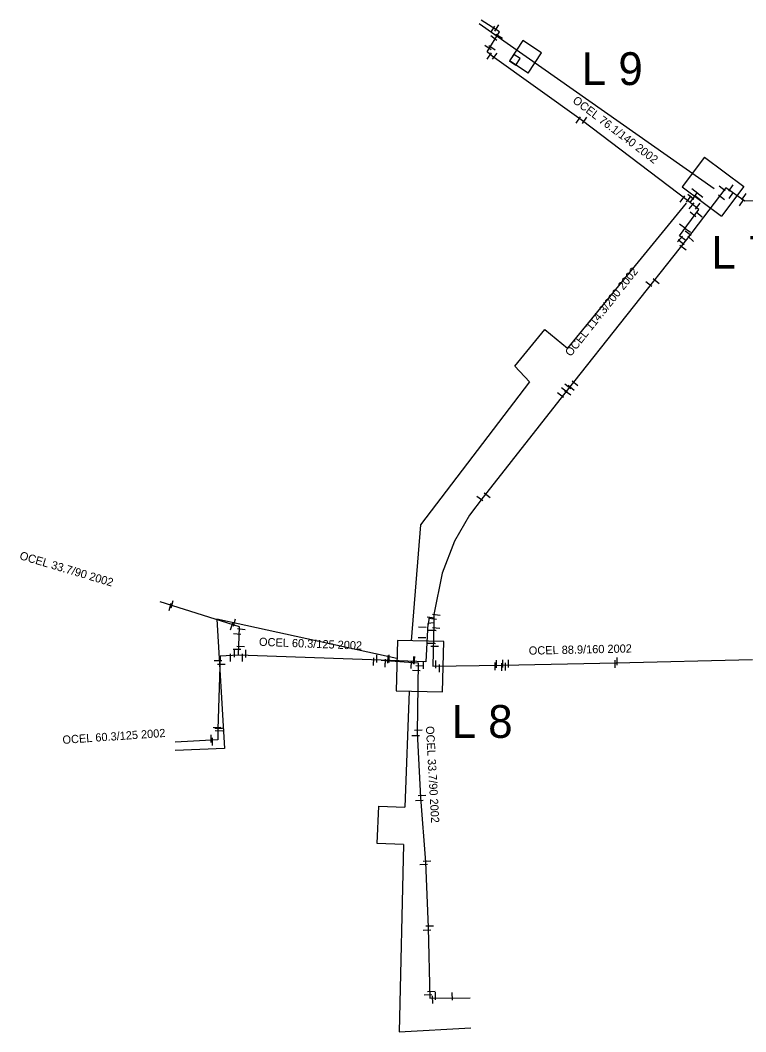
# Model space of a CAD drawing. Extents: x -642943 to -623314, y -1138561 to -1113539.
# Drawn here: x -641747.1 to -641680.8, y -1114296.6 to -1114204.1 of the extents above; entities that cross this region are included whole.
import ezdxf

# ---------------------------------------------------------------- set-up
doc = ezdxf.new("R2010")
doc.units = 0
for name, color, linetype in [('horkovod dimenze', 7, 'Continuous'), ('horkovod předisol', 7, 'Continuous'), ('horkovod sváry', 7, 'Continuous'), ('horkovod trasa', 7, 'Continuous'), ('horkovod zrušený', 7, 'Continuous'), ('horkovod číslo šachty', 7, 'Continuous'), ('horkovod šachty', 7, 'Continuous')]:
    doc.layers.add(name, color=color, linetype=linetype)

# ---------------------------------------------------------------- blocks, each defined once
blk = doc.blocks.new('SPH')
at = {"layer": 'horkovod sváry'}
blk.add_line((0, -0.035), (0, 0.035), dxfattribs=at)
blk = doc.blocks.new('POINT_DISPLAY')
blk.add_line((0, 0), (0, 0))

msp = doc.modelspace()

# ---------------------------------------------------------------- linework, layer by layer
at = {"layer": 'horkovod předisol'}
for p, q in [((-641685.877, -1114220.794), (-641685.24, -1114219.929)), ((-641714.113, -1114262.628), (-641727.176, -1114262.168))]:
    msp.add_line(p, q, dxfattribs=at)
for points in [[(-641686.28, -1114224.286), (-641686.869, -1114223.848), (-641685.093, -1114221.453), (-641685.996, -1114220.694), (-641695.852, -1114213.257), (-641703.998, -1114207.417), (-641704.435, -1114207.036), (-641703.322, -1114205.21), (-641704.997, -1114204.143)], [(-641664.474, -1114214.815), (-641667.001, -1114214.92), (-641666.855, -1114220.332), (-641680.878, -1114220.681)], [(-641680.878, -1114220.681), (-641682.642, -1114219.448), (-641686.208, -1114224.195), (-641697.12, -1114237.934), (-641704.816, -1114247.713), (-641706.059, -1114249.38), (-641707.418, -1114251.753), (-641708.544, -1114254.657), (-641709.324, -1114258.461), (-641709.323, -1114259.205)], [(-641727.176, -1114262.168), (-641727.071, -1114259.563), (-641734.323, -1114257.282)], [(-641709.323, -1114259.205), (-641709.864, -1114259.277), (-641710.053, -1114262.764), (-641714.113, -1114262.628)], [(-641709.323, -1114259.205), (-641709.407, -1114263.162), (-641703.052, -1114263.075), (-641692.663, -1114262.854), (-641680.196, -1114262.566)], [(-641727.176, -1114262.168), (-641728.856, -1114262.259), (-641729.06, -1114268.931), (-641729.043, -1114269.897), (-641732.955, -1114270.125)], [(-641714.113, -1114262.628), (-641710.752, -1114262.878), (-641710.841, -1114269.235), (-641710.524, -1114275.173), (-641710.087, -1114281.088), (-641709.823, -1114287.063), (-641709.692, -1114293.506), (-641706.004, -1114293.481)]]:
    msp.add_lwpolyline(points, dxfattribs=at)
at = {"layer": 'horkovod trasa'}
for p, q in [((-641685.877, -1114220.794), (-641685.24, -1114219.929)), ((-641714.113, -1114262.628), (-641727.176, -1114262.168))]:
    msp.add_line(p, q, dxfattribs=at)
for points in [[(-641686.28, -1114224.286), (-641686.869, -1114223.848), (-641685.093, -1114221.453), (-641685.996, -1114220.694), (-641695.852, -1114213.257), (-641703.998, -1114207.417), (-641704.435, -1114207.036), (-641703.322, -1114205.21), (-641704.997, -1114204.143)], [(-641664.474, -1114214.815), (-641667.001, -1114214.92), (-641666.855, -1114220.332), (-641680.878, -1114220.681)], [(-641680.878, -1114220.681), (-641682.642, -1114219.448), (-641686.208, -1114224.195), (-641697.12, -1114237.934), (-641704.816, -1114247.713), (-641706.059, -1114249.38), (-641707.418, -1114251.753), (-641708.544, -1114254.657), (-641709.324, -1114258.461), (-641709.323, -1114259.205)], [(-641727.176, -1114262.168), (-641727.071, -1114259.563), (-641734.323, -1114257.282)], [(-641709.323, -1114259.205), (-641709.864, -1114259.277), (-641710.053, -1114262.764), (-641714.113, -1114262.628)], [(-641709.323, -1114259.205), (-641709.407, -1114263.162), (-641703.052, -1114263.075), (-641692.663, -1114262.854), (-641680.196, -1114262.566)], [(-641727.176, -1114262.168), (-641728.856, -1114262.259), (-641729.06, -1114268.931), (-641729.043, -1114269.897), (-641732.955, -1114270.125)], [(-641714.113, -1114262.628), (-641710.752, -1114262.878), (-641710.841, -1114269.235), (-641710.524, -1114275.173), (-641710.087, -1114281.088), (-641709.823, -1114287.063), (-641709.692, -1114293.506), (-641706.004, -1114293.481)]]:
    msp.add_lwpolyline(points, dxfattribs=at)
at = {"layer": 'horkovod zrušený'}
for p, q in [((-641683.7, -1114219.56), (-641705.175, -1114204.463)), ((-641701.168, -1114205.989), (-641702.398, -1114207.849)), ((-641699.475, -1114207.109), (-641701.168, -1114205.989)), ((-641700.704, -1114208.968), (-641699.475, -1114207.109)), ((-641700.704, -1114208.968), (-641702.398, -1114207.849)), ((-641684.574, -1114216.651), (-641686.613, -1114219.363)), ((-641684.574, -1114216.651), (-641680.985, -1114219.349)), ((-641686.613, -1114219.363), (-641683.024, -1114222.061)), ((-641680.985, -1114219.349), (-641683.024, -1114222.061)), ((-641701.917, -1114235.74), (-641699.183, -1114232.395)), ((-641699.183, -1114232.395), (-641697.092, -1114234.104)), ((-641701.917, -1114235.74), (-641700.583, -1114237.173)), ((-641700.583, -1114237.173), (-641710.519, -1114250.245)), ((-641710.519, -1114250.245), (-641711.38, -1114260.848)), ((-641712.682, -1114262.481), (-641729.152, -1114258.878)), ((-641711.557, -1114265.446), (-641711.957, -1114276.067)), ((-641728.438, -1114270.692), (-641732.943, -1114270.866)), ((-641714.483, -1114279.375), (-641714.355, -1114275.977)), ((-641714.355, -1114275.977), (-641711.957, -1114276.067)), ((-641712.085, -1114279.465), (-641714.483, -1114279.375)), ((-641712.085, -1114279.465), (-641712.48, -1114296.578)), ((-641712.48, -1114296.578), (-641705.944, -1114296.222))]:
    msp.add_line(p, q, dxfattribs=at)
for points in [[(-641686.262, -1114220.872), (-641697.092, -1114234.104)], [(-641729.152, -1114258.878), (-641728.438, -1114270.692)], [(-641708.532, -1114265.523), (-641708.415, -1114260.924), (-641712.644, -1114260.816), (-641712.761, -1114265.415), (-641708.532, -1114265.523)]]:
    msp.add_lwpolyline(points, dxfattribs=at)
at = {"layer": 'horkovod šachty'}
for p, q in [((-641702.012, -1114207.265), (-641702.398, -1114207.849)), ((-641701.428, -1114207.651), (-641702.012, -1114207.265)), ((-641701.814, -1114208.235), (-641701.428, -1114207.651)), ((-641702.398, -1114207.849), (-641701.814, -1114208.235))]:
    msp.add_line(p, q, dxfattribs=at)

# ---------------------------------------------------------------- block references
at = {"layer": 'horkovod sváry'}
for p, xscale, yscale, rotation in [((-641703.93, -1114204.97), 9.999988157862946, 9.999988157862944, -32.461451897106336), ((-641703.55, -1114204.86), 9.999991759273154, 9.999991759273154, -32.460490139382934), ((-641703.83, -1114205.78), 10.000014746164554, 10.000014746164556, 55.098491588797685), ((-641703.35, -1114205.63), 10.000019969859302, 10.0000199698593, 60.57023170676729), ((-641704.37, -1114206.64), 9.999998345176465, 9.999998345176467, 55.47201955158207), ((-641703.99, -1114206.68), 10.000007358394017, 10.000007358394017, 56.69509631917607), ((-641704.25, -1114207.41), 10.000011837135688, 10.000011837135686, -33.93093246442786), ((-641703.74, -1114207.43), 9.999984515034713, 9.999984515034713, -36.11038791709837), ((-641696.1, -1114213.26), 9.99999274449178, 9.999992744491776, -35.889395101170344), ((-641695.53, -1114213.28), 9.99999735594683, 9.999997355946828, -34.43088549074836), ((-641685.454, -1114219.769), 10.000010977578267, 10.000010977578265, 52.16545206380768), ((-641682.95, -1114219.53), 10.000011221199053, 10.000011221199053, 52.22421025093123), ((-641682.15, -1114219.47), 9.999980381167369, 9.999980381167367, -34.72129173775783), ((-641686.58, -1114220.48), 9.999993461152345, 9.999993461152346, -36.59567453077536), ((-641686.01, -1114220.48), 9.99999068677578, 9.999990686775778, -36.87000436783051), ((-641685.837, -1114220.295), 10.000010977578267, 10.000010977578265, 52.16545206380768), ((-641685.203, -1114220.343), 9.99998652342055, 9.99998652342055, -128.2323327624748), ((-641685.015, -1114220.11), 9.99998652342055, 9.99998652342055, -128.2323327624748), ((-641683.03, -1114220.34), 9.999993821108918, 9.999993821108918, 52.63346552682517), ((-641682.128, -1114220.141), 9.999980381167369, 9.999980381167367, -34.72129173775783), ((-641681.21, -1114220.81), 9.999991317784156, 9.999991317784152, 143.92397920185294), ((-641681.01, -1114220.26), 9.999980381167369, 9.999980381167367, 145.2787082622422), ((-641685.75, -1114221.09), 10.00001548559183, 10.000015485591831, -38.13241105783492), ((-641685.18, -1114221.13), 9.999987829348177, 9.999987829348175, -37.7036928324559), ((-641685.63, -1114221.89), 9.999994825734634, 9.999994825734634, 50.63073564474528), ((-641685.06, -1114221.91), 9.99997998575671, 9.99997998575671, 51.29806541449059), ((-641686.58, -1114222.99), 10.000015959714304, 10.000015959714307, 53.87488082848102), ((-641686.15, -1114223.31), 9.999982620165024, 9.999982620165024, -123.94358701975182), ((-641686.07, -1114223.59), 10.000000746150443, 10.000000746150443, -124.28672667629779), ((-641686.82, -1114224.13), 10.000005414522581, 10.000005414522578, 140.01303462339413), ((-641686.7, -1114224.43), 10.000005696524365, 10.000005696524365, 50.47738416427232), ((-641685.84, -1114224.12), 9.999991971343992, 9.99999197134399, -133.6028373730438), ((-641686.54, -1114224.94), 9.999990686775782, 9.99999068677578, 53.12999563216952), ((-641689.66, -1114228.25), 10.000016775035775, 10.000016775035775, 52.228960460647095), ((-641688.99, -1114228), 10.00002170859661, 10.00002170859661, 51.31739945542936), ((-641697.06, -1114237.58), 10.000017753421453, 10.00001775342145, -129.03552970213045), ((-641696.41, -1114237.31), 10.000021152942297, 10.000021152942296, -129.28946317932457), ((-641697.73, -1114238.4), 10.00001758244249, 10.00001758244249, 50.57214742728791), ((-641697.36, -1114237.95), 10.000017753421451, 10.000017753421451, 50.96447029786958), ((-641697.08, -1114238.21), 9.999996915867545, 9.999996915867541, 56.02333571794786), ((-641696.77, -1114237.75), 10.000021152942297, 10.000021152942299, 50.71053682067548), ((-641704.45, -1114247.55), 10.000030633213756, 10.000030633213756, -127.32106770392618), ((-641705.11, -1114247.83), 9.99999057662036, 9.99999057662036, -125.67628596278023), ((-641733.4, -1114257.75), 10.00001422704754, 10.000014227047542, -15.058579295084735), ((-641733.22, -1114257.49), 9.999979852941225, 9.999979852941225, -15.817602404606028), ((-641709.08, -1114258.46), 9.999996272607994, 9.99999627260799, -96.94995376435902), ((-641727.8, -1114259.53), 10.000002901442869, 10.000002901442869, -18.43486445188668), ((-641727.54, -1114259.18), 9.999989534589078, 9.999989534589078, -15.350030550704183), ((-641709.59, -1114258.7), 9.999996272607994, 9.99999627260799, -96.94995376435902), ((-641709.76, -1114259), 10.000019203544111, 10.000019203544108, -6.911235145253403), ((-641709.41, -1114258.82), 10.00002043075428, 10.000020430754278, -97.23627503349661), ((-641727.29, -1114260.25), 10.000021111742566, 10.000021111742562, 83.75966041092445), ((-641726.9, -1114259.8), 10.000021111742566, 10.000021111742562, 83.75966041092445), ((-641710.38, -1114259.62), 9.999994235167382, 9.99999423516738, 87.61594419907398), ((-641709.5, -1114259.87), 10.000020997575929, 10.000020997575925, -92.88644093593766), ((-641709.45, -1114259.89), 10.000020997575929, 10.000020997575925, -92.88644093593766), ((-641709.1, -1114259.66), 10.000003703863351, 10.00000370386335, -94.73556887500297), ((-641726.98, -1114261.38), 9.999987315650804, 9.999987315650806, 88.32529301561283), ((-641710.39, -1114260.58), 9.999983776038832, 9.999983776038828, 89.40314608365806), ((-641709.56, -1114261.06), 10.000006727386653, 10.000006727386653, -92.90594669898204), ((-641709.51, -1114261.08), 9.999996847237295, 9.999996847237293, -91.67657382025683), ((-641709.24, -1114261.35), 9.999992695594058, 9.999992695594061, -90.57577469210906), ((-641727.31, -1114261.64), 9.999990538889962, 9.999990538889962, 90.29241951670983), ((-641714.52, -1114262.48), 9.99998447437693, 9.99998447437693, 1.0872961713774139), ((-641713.49, -1114262.54), 9.999982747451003, 9.999982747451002, -2.3760474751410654), ((-641713.42, -1114262.49), 10.000031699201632, 10.000031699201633, 179.33004021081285), ((-641711.18, -1114262.62), 9.999987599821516, 9.999987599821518, 176.678551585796), ((-641711.08, -1114262.64), 9.999984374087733, 9.999984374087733, -3.8381938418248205), ((-641729.03, -1114262.67), 9.999983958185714, 9.999983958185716, 90.33430874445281), ((-641728.73, -1114262.99), 10.00001001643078, 10.000010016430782, -88.85052932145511), ((-641714.85, -1114262.77), 10.00001306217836, 10.000013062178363, 178.13070379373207), ((-641713.76, -1114262.88), 10.000020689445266, 10.000020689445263, -2.7729108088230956), ((-641713.74, -1114262.9), 9.999991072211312, 9.999991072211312, -2.9356051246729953), ((-641711.4, -1114263.02), 9.999991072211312, 9.99999107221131, 177.06439487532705), ((-641710.6, -1114263.11), 10.000013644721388, 10.00001364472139, -92.23451925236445), ((-641710.92, -1114263.54), 10.000013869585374, 10.000013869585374, -92.34800179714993), ((-641729.14, -1114268.76), 9.999978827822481, 9.999978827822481, -88.26416611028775), ((-641729.66, -1114269.79), 9.999979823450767, 9.999979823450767, 1.2434100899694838), ((-641728.97, -1114268.83), 10.000013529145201, 10.0000135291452, -89.2123687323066), ((-641728.94, -1114269.06), 9.999984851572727, 9.999984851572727, -91.7013994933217), ((-641710.98, -1114269.51), 10.000010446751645, 10.000010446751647, -88.82411029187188), ((-641710.73, -1114269), 9.999978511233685, 9.999978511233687, -87.3333857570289), ((-641710.4, -1114274.97), 10.000002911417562, 10.00000291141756, -86.34389658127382), ((-641710.64, -1114275.43), 9.999980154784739, 9.99998015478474, -87.1023271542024), ((-641710.23, -1114281.27), 10.000012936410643, 10.000012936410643, -88.17207998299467), ((-641709.94, -1114280.96), 10.000009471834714, 10.000009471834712, -87.16297619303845), ((-641709.93, -1114287.28), 10.000022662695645, 10.000022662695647, -89.31189565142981), ((-641709.7, -1114286.91), 10.000002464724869, 10.000002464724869, -89.74946963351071), ((-641709.84, -1114293.19), 10.000015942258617, 10.000015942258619, -88.31969251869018), ((-641709.55, -1114292.88), 9.999979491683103, 9.999979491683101, -88.51052525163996), ((-641709.43, -1114293.64), 9.99997359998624, 9.99997359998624, 2.1087725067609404), ((-641709.17, -1114293.31), 9.999983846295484, 9.999983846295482, 1.0440663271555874), ((-641707.65, -1114293.345), 9.99994028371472, 9.999940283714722, -178.28925055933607)]:
    msp.add_blockref('SPH', p, dxfattribs=dict(at, xscale=xscale, yscale=yscale, rotation=rotation))
at = {"layer": 'horkovod sváry', "xscale": 10, "yscale": 10}
for p in [(-641727.9, -1114262.38), (-641727.53, -1114262), (-641726.8, -1114262.38), (-641726.5, -1114262.03), (-641710.25, -1114263.05), (-641709.14, -1114263), (-641708.79, -1114263.38), (-641703.72, -1114263.19), (-641703.59, -1114262.97), (-641703.1, -1114263.26), (-641703.02, -1114262.93), (-641702.75, -1114263.22), (-641702.48, -1114262.95), (-641692.73, -1114262.97), (-641692.57, -1114262.73), (-641729.54, -1114270.07)]:
    msp.add_blockref('SPH', p, dxfattribs=at)
at = {"layer": 'horkovod šachty'}
msp.add_blockref('POINT_DISPLAY', (-641701.913, -1114207.75), dxfattribs=at)

# ---------------------------------------------------------------- texts
at = {"layer": 'horkovod dimenze'}
for s, height, rotation, p in [('OCEL 76.1/140 2002', 0.75, 322.89969, (-641696.696, -1114211.611)), ('OCEL 114.3/200 2002', 0.75, 51.58064, (-641696.804, -1114234.928)), ('OCEL 33.7/90 2002', 0.74998, 343.43041, (-641747.235, -1114253.379)), ('OCEL 60.3/125 2002', 0.75, 357.84883, (-641725.304, -1114261.307)), ('OCEL 88.9/160 2002', 0.75, 1.27175, (-641700.628, -1114262.124)), ('OCEL 33.7/90 2002', 0.75, 273.16388, (-641710.045, -1114268.662)), ('OCEL 60.3/125 2002', 0.74997, 3.9001, (-641743.228, -1114270.276))]:
    msp.add_text(s, height=height, rotation=rotation, dxfattribs=at).set_placement(p)
at = {"layer": 'horkovod číslo šachty'}
for s, p in [('L 9', (-641695.796, -1114210.068)), ('L 7', (-641683.951, -1114226.848)), ('L 8', (-641707.69, -1114269.722))]:
    msp.add_text(s, height=3, dxfattribs=at).set_placement(p)

doc.saveas('drawing.dxf')
